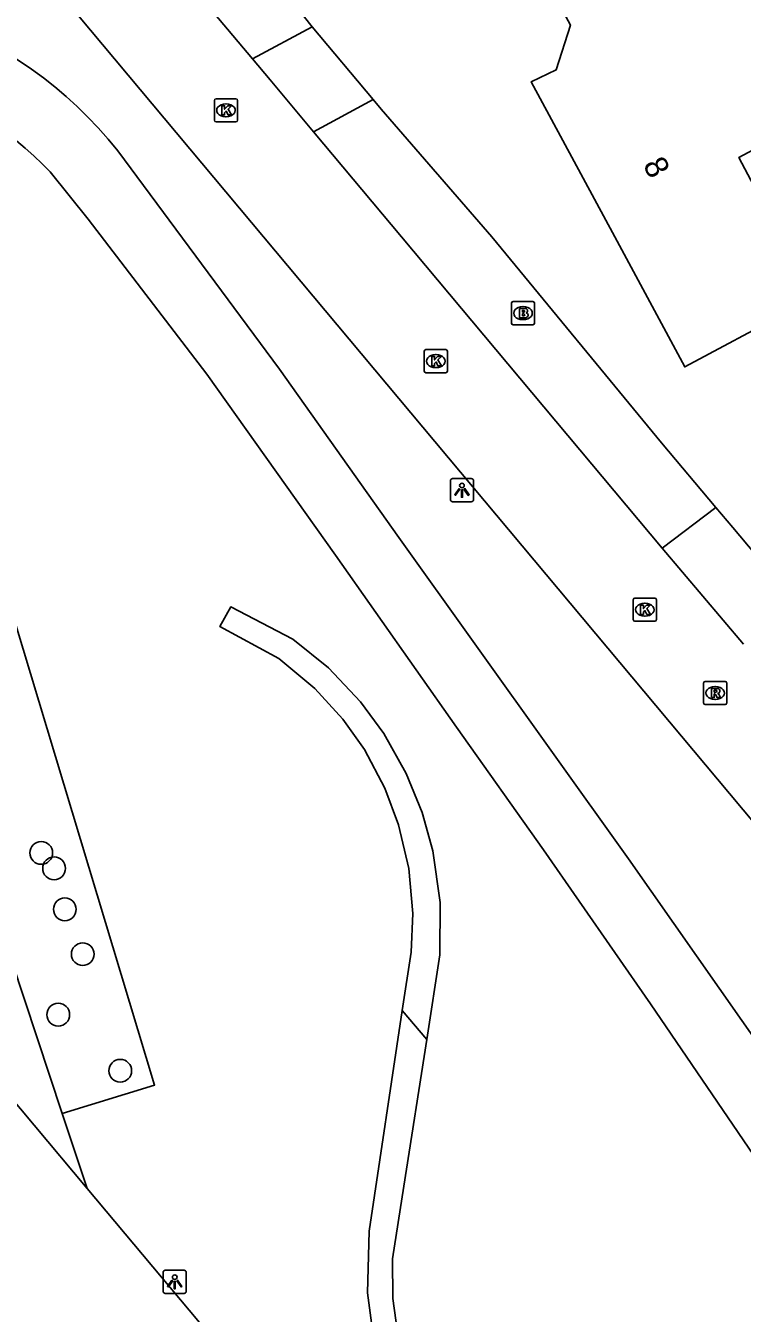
# Model space of a CAD drawing. Extents: x 157321 to 158827, y 386650 to 388532.
# Drawn here: x 158038.8 to 158069.6, y 386953.6 to 387009.1 of the extents above; entities that cross this region are included whole.
import ezdxf

# ---------------------------------------------------------------- set-up
doc = ezdxf.new("R2010")
doc.units = 0
for name, color, linetype in [('IMGEO_Boom', 7, 'Continuous'), ('IMGEO_Brandkraan', 7, 'Continuous'), ('IMGEO_Fietspad_gesloten', 7, 'Continuous'), ('IMGEO_Groenvoorziening', 7, 'Continuous'), ('IMGEO_Kolk', 7, 'Continuous'), ('IMGEO_Lichtpunt', 7, 'Continuous'), ('IMGEO_Pand', 7, 'Continuous'), ('IMGEO_Pand_nummerreeks', 7, 'Continuous'), ('IMGEO_Rijbaan_lokaal_gesloten', 7, 'Continuous'), ('IMGEO_Rijbaan_lokaal_open', 7, 'Continuous'), ('IMGEO_Rioolput', 7, 'Continuous'), ('IMGEO_Voetpad_halfverhard', 7, 'Continuous'), ('IMGEO_Voetpad_open', 7, 'Continuous')]:
    doc.layers.add(name, color=color, linetype=linetype)

msp = doc.modelspace()

# ---------------------------------------------------------------- linework, layer by layer
at = {"layer": 'IMGEO_Boom'}
for centre in [(158039.447, 386973.47), (158039.997, 386972.807), (158040.463, 386971.042), (158041.231, 386969.11), (158040.179, 386966.505), (158042.85, 386964.091)]:
    msp.add_circle(centre, 0.489, dxfattribs=at)
at = {"layer": 'IMGEO_Brandkraan'}
for p, q in [((158059.699, 386996.289), (158059.699, 386997.141)), ((158059.774, 386997.215), (158060.626, 386997.215)), ((158060.7, 386997.141), (158060.7, 386996.289)), ((158060.187, 386996.995), (158060.212, 386996.995)), ((158060.626, 386996.215), (158059.774, 386996.215)), ((158060.21, 386996.435), (158060.185, 386996.435))]:
    msp.add_line(p, q, dxfattribs=at)
for points in [[(158059.699, 386996.289), (158059.699, 386997.141)], [(158059.774, 386997.215), (158060.626, 386997.215)], [(158060.7, 386997.141), (158060.7, 386996.289)], [(158060.047, 386996.915), (158060.047, 386996.515), (158060.26, 386996.515)], [(158060.278, 386996.915), (158060.047, 386996.915)], [(158060.226, 386996.834), (158060.172, 386996.834), (158060.172, 386996.758)], [(158060.172, 386996.758), (158060.225, 386996.758)], [(158060.234, 386996.682), (158060.172, 386996.682), (158060.172, 386996.601)], [(158060.172, 386996.601), (158060.234, 386996.601)], [(158060.626, 386996.215), (158059.774, 386996.215)]]:
    msp.add_lwpolyline(points, dxfattribs=at)
for centre, radius, start, end in [((158059.776, 386997.139), 0.0765, 91.552, 178.448), ((158059.776, 386997.139), 0.0765, 91.552, 178.448), ((158060.624, 386997.139), 0.0765, 1.552, 88.448), ((158060.624, 386997.139), 0.0765, 1.552, 88.448), ((158060.227, 386996.796), 0.0379, 267.8285, 90.9355), ((158060.235, 386996.641), 0.0404, 269.8759, 90.5077), ((158060.266, 386996.766), 0.251, 268.6676, 293.5347), ((158060.282, 386996.77), 0.145, 59.4692, 91.5367), ((158060.307, 386996.817), 0.0922, 285.5137, 58.1501), ((158060.312, 386996.625), 0.105, 301.3115, 78.989), ((158059.776, 386996.291), 0.0765, 181.552, 268.448), ((158059.776, 386996.291), 0.0765, 181.552, 268.448), ((158060.624, 386996.291), 0.0765, 271.552, 358.448), ((158060.624, 386996.291), 0.0765, 271.552, 358.448)]:
    msp.add_arc(centre, radius, start, end, dxfattribs=at)
for centre, major_axis, ratio, start_param, end_param in [((158060.186, 386996.715), (-0.387, 0.002), 0.722429, 4.712389, 7.853982), ((158060.211, 386996.715), (-0.39, 0.002), 0.717154, 1.570796, 4.712389)]:
    msp.add_ellipse(centre, major_axis=major_axis, ratio=ratio, start_param=start_param, end_param=end_param, dxfattribs=at)
at = {"layer": 'IMGEO_Fietspad_gesloten'}
for points in [[(158093.978, 386923.166), (158092.382, 386925.589), (158090.453, 386929.337), (158085.2, 386939.671), (158079.783, 386950.939), (158078.263, 386953.857), (158077.553, 386954.952), (158073.528, 386960.69), (158064.75, 386973.223), (158054.85, 386987.056), (158049.707, 386994.304), (158042.744, 387003.703)], [(158039.836, 387002.796), (158041.469, 387000.758), (158046.578, 386994.093), (158052.128, 386986.297), (158057.329, 386978.888), (158061.076, 386973.608), (158065.699, 386966.975), (158070.361, 386960.129), (158074.954, 386953.67)]]:
    msp.add_lwpolyline(points, dxfattribs=at)
for centre, radius, start, end in [((158028.726, 386992.618), 17.871, 38.3367, 103.5976), ((158028.815, 386992.295), 15.223, 43.6145, 102.6585)]:
    msp.add_arc(centre, radius, start, end, dxfattribs=at)
at = {"layer": 'IMGEO_Groenvoorziening'}
for points in [[(158044.088, 387017.915), (158051.115, 387009.041)], [(158053.743, 387005.912), (158054.093, 387005.495), (158058.863, 387000), (158066.166, 386991.132), (158068.508, 386988.349)], [(158036.857, 386988.203), (158044.331, 386963.471), (158040.352, 386962.249)], [(158055, 386966.678), (158055.379, 386969.193), (158055.45, 386970.866), (158055.279, 386972.801), (158054.841, 386974.68), (158054.246, 386976.261), (158053.364, 386977.919), (158052.436, 386979.231), (158051.228, 386980.557), (158049.686, 386981.841), (158047.139, 386983.215), (158047.612, 386984.062), (158050.289, 386982.683), (158051.816, 386981.438), (158053.195, 386979.976), (158054.199, 386978.61), (158055.171, 386976.884), (158055.856, 386975.209), (158056.315, 386973.564), (158056.634, 386971.334), (158056.619, 386969.084), (158056.05, 386965.433)], [(158070.263, 386939.479), (158067.652, 386939.528), (158064.236, 386940.299), (158061.179, 386941.73), (158058.402, 386943.856), (158056.356, 386946.242), (158054.878, 386948.842), (158054.312, 386950.281), (158053.85, 386951.938), (158053.495, 386954.52), (158053.571, 386957.187), (158055, 386966.678)], [(158056.05, 386965.433), (158055, 386966.678)], [(158056.05, 386965.433), (158055.065, 386959.117), (158054.575, 386955.997), (158054.591, 386954.286), (158054.858, 386952.32), (158055.896, 386949.14), (158057.604, 386946.303), (158059.842, 386943.968), (158062.335, 386942.282), (158064.755, 386941.25), (158067.645, 386940.623), (158070.176, 386940.675)]]:
    msp.add_lwpolyline(points, dxfattribs=at)
at = {"layer": 'IMGEO_Kolk'}
for p, q in [((158046.978, 387005.95), (158047.83, 387005.95)), ((158046.903, 387005.024), (158046.903, 387005.876)), ((158047.391, 387005.73), (158047.416, 387005.73)), ((158047.904, 387005.876), (158047.904, 387005.024)), ((158047.83, 387004.95), (158046.978, 387004.95)), ((158047.414, 387005.17), (158047.389, 387005.17)), ((158055.944, 386994.223), (158055.944, 386995.075)), ((158056.019, 386995.149), (158056.871, 386995.149)), ((158056.432, 386994.929), (158056.457, 386994.929)), ((158056.945, 386995.075), (158056.945, 386994.223)), ((158056.455, 386994.369), (158056.43, 386994.369)), ((158056.871, 386994.149), (158056.019, 386994.149)), ((158064.946, 386983.519), (158064.946, 386984.371)), ((158065.021, 386984.445), (158065.873, 386984.445)), ((158065.947, 386984.371), (158065.947, 386983.519)), ((158065.434, 386984.225), (158065.459, 386984.225)), ((158065.873, 386983.445), (158065.021, 386983.445)), ((158065.457, 386983.665), (158065.432, 386983.665))]:
    msp.add_line(p, q, dxfattribs=at)
for points in [[(158046.978, 387005.95), (158047.83, 387005.95)], [(158046.903, 387005.024), (158046.903, 387005.876)], [(158047.224, 387005.65), (158047.347, 387005.65), (158047.347, 387005.499), (158047.477, 387005.65), (158047.641, 387005.65), (158047.495, 387005.499), (158047.648, 387005.25), (158047.496, 387005.25), (158047.411, 387005.414), (158047.347, 387005.347), (158047.347, 387005.25), (158047.224, 387005.25), (158047.224, 387005.65)], [(158047.904, 387005.876), (158047.904, 387005.024)], [(158047.83, 387004.95), (158046.978, 387004.95)], [(158055.944, 386994.223), (158055.944, 386995.075)], [(158056.019, 386995.149), (158056.871, 386995.149)], [(158056.265, 386994.849), (158056.388, 386994.849), (158056.388, 386994.698), (158056.518, 386994.849), (158056.682, 386994.849), (158056.536, 386994.698), (158056.689, 386994.449), (158056.537, 386994.449), (158056.452, 386994.613), (158056.388, 386994.546), (158056.388, 386994.449), (158056.265, 386994.449), (158056.265, 386994.849)], [(158056.945, 386995.075), (158056.945, 386994.223)], [(158056.871, 386994.149), (158056.019, 386994.149)], [(158064.946, 386983.519), (158064.946, 386984.371)], [(158065.021, 386984.445), (158065.873, 386984.445)], [(158065.947, 386984.371), (158065.947, 386983.519)], [(158065.267, 386984.145), (158065.39, 386984.145), (158065.39, 386983.994), (158065.52, 386984.145), (158065.684, 386984.145), (158065.538, 386983.994), (158065.691, 386983.745), (158065.539, 386983.745), (158065.454, 386983.909), (158065.39, 386983.842), (158065.39, 386983.745), (158065.267, 386983.745), (158065.267, 386984.145)], [(158065.873, 386983.445), (158065.021, 386983.445)]]:
    msp.add_lwpolyline(points, dxfattribs=at)
for centre, start, end in [((158046.98, 387005.874), 91.552, 178.448), ((158046.98, 387005.874), 91.552, 178.448), ((158047.828, 387005.874), 1.552, 88.448), ((158047.828, 387005.874), 1.552, 88.448), ((158046.98, 387005.026), 181.552, 268.448), ((158046.98, 387005.026), 181.552, 268.448), ((158047.828, 387005.026), 271.552, 358.448), ((158047.828, 387005.026), 271.552, 358.448), ((158056.021, 386995.073), 91.552, 178.448), ((158056.021, 386995.073), 91.552, 178.448), ((158056.869, 386995.073), 1.552, 88.448), ((158056.869, 386995.073), 1.552, 88.448), ((158056.021, 386994.225), 181.552, 268.448), ((158056.021, 386994.225), 181.552, 268.448), ((158056.869, 386994.225), 271.552, 358.448), ((158056.869, 386994.225), 271.552, 358.448), ((158065.023, 386984.369), 91.552, 178.448), ((158065.023, 386984.369), 91.552, 178.448), ((158065.871, 386984.369), 1.552, 88.448), ((158065.871, 386984.369), 1.552, 88.448), ((158065.023, 386983.521), 181.552, 268.448), ((158065.023, 386983.521), 181.552, 268.448), ((158065.871, 386983.521), 271.552, 358.448), ((158065.871, 386983.521), 271.552, 358.448)]:
    msp.add_arc(centre, 0.0765, start, end, dxfattribs=at)
for centre, major_axis, ratio, start_param, end_param in [((158047.39, 387005.45), (-0.387, 0.002), 0.722429, 4.712389, 7.853982), ((158047.415, 387005.45), (-0.39, 0.002), 0.717154, 1.570796, 4.712389), ((158056.431, 386994.649), (-0.387, 0.002), 0.722429, 4.712389, 7.853982), ((158056.456, 386994.649), (-0.39, 0.002), 0.717154, 1.570796, 4.712389), ((158065.433, 386983.945), (-0.387, 0.002), 0.722429, 4.712389, 7.853982), ((158065.458, 386983.945), (-0.39, 0.002), 0.717154, 1.570796, 4.712389)]:
    msp.add_ellipse(centre, major_axis=major_axis, ratio=ratio, start_param=start_param, end_param=end_param, dxfattribs=at)
at = {"layer": 'IMGEO_Lichtpunt'}
for p, q in [((158057.071, 386989.496), (158057.071, 386988.689)), ((158057.071, 386989.496), (158057.071, 386988.689)), ((158057.973, 386989.591), (158057.165, 386989.591)), ((158057.973, 386989.591), (158057.165, 386989.591)), ((158058.067, 386988.689), (158058.067, 386989.496)), ((158058.067, 386988.689), (158058.067, 386989.496)), ((158057.165, 386988.595), (158057.973, 386988.595)), ((158057.165, 386988.595), (158057.973, 386988.595)), ((158045.599, 386955.5), (158044.791, 386955.5)), ((158045.599, 386955.5), (158044.791, 386955.5)), ((158044.697, 386955.405), (158044.697, 386954.598)), ((158044.697, 386955.405), (158044.697, 386954.598)), ((158045.693, 386954.598), (158045.693, 386955.405)), ((158045.693, 386954.598), (158045.693, 386955.405)), ((158044.791, 386954.504), (158045.599, 386954.504)), ((158044.791, 386954.504), (158045.599, 386954.504))]:
    msp.add_line(p, q, dxfattribs=at)
for points in [[(158057.445, 386989.16), (158057.484, 386989.132), (158057.296, 386988.87), (158057.258, 386988.897), (158057.445, 386989.16)], [(158057.547, 386989.112), (158057.594, 386989.112), (158057.594, 386988.79), (158057.547, 386988.79), (158057.547, 386989.112)], [(158057.657, 386989.132), (158057.695, 386989.159), (158057.882, 386988.897), (158057.843, 386988.869), (158057.657, 386989.132)], [(158045.071, 386955.069), (158045.11, 386955.041), (158044.922, 386954.779), (158044.884, 386954.806), (158045.071, 386955.069)], [(158045.173, 386955.021), (158045.22, 386955.021), (158045.22, 386954.699), (158045.173, 386954.699), (158045.173, 386955.021)], [(158045.283, 386955.041), (158045.321, 386955.068), (158045.508, 386954.806), (158045.469, 386954.778), (158045.283, 386955.041)]]:
    msp.add_lwpolyline(points, dxfattribs=at)
for centre in [(158057.57, 386989.294), (158045.196, 386955.203)]:
    msp.add_circle(centre, 0.0994, dxfattribs=at)
for centre, start, end in [((158057.165, 386989.496), 90, 180), ((158057.165, 386989.496), 90, 180), ((158057.973, 386989.496), 0, 90), ((158057.973, 386989.496), 0, 90), ((158057.165, 386988.689), 180, 270), ((158057.165, 386988.689), 180, 270), ((158057.973, 386988.689), 270, 0), ((158057.973, 386988.689), 270, 360), ((158044.791, 386955.405), 90, 180), ((158044.791, 386955.405), 90, 180), ((158045.599, 386955.405), 0, 90), ((158045.599, 386955.405), 0, 90), ((158044.791, 386954.598), 180, 270), ((158044.791, 386954.598), 180, 270), ((158045.599, 386954.598), 270, 0), ((158045.599, 386954.598), 270, 360)]:
    msp.add_arc(centre, 0.0946, start, end, dxfattribs=at)
at = {"layer": 'IMGEO_Pand'}
msp.add_lwpolyline([(158072.717, 386997.362), (158071.577, 386996.754), (158067.165, 386994.4), (158064.15, 387000), (158060.554, 387006.681), (158061.631, 387007.196), (158062.243, 387009.118), (158061.673, 387010.182), (158066.076, 387012.553), (158073.919, 387016.775), (158075.044, 387014.699), (158075.64, 387015.022), (158077.822, 387010.954), (158073.767, 387008.769), (158073.384, 387009.478), (158070.806, 387008.087), (158071.432, 387006.928), (158070.523, 387003.959), (158069.497, 387003.413), (158071.313, 387000), (158072.717, 386997.362)], dxfattribs=at)
at = {"layer": 'IMGEO_Rijbaan_lokaal_gesloten'}
for points in [[(158034.557, 386967.207), (158041.42, 386959.024)], [(158041.42, 386959.024), (158073.076, 386921.282)]]:
    msp.add_lwpolyline(points, dxfattribs=at)
at = {"layer": 'IMGEO_Rijbaan_lokaal_open'}
for points in [[(158103.553, 386927.909), (158105.632, 386932.404), (158049.019, 387000), (158018.09, 387036.929)], [(158041.617, 387015.907), (158048.553, 387007.661)], [(158048.553, 387007.661), (158049.31, 387006.761), (158051.175, 387004.53)], [(158051.175, 387004.53), (158054.968, 387000), (158066.189, 386986.599)], [(158066.189, 386986.599), (158069.7, 386982.458)]]:
    msp.add_lwpolyline(points, dxfattribs=at)
at = {"layer": 'IMGEO_Rioolput'}
for p, q in [((158067.979, 386979.932), (158067.979, 386980.784)), ((158068.054, 386980.858), (158068.906, 386980.858)), ((158068.467, 386980.638), (158068.492, 386980.638)), ((158068.98, 386980.784), (158068.98, 386979.932)), ((158068.49, 386980.078), (158068.465, 386980.078)), ((158068.906, 386979.858), (158068.054, 386979.858))]:
    msp.add_line(p, q, dxfattribs=at)
for points in [[(158067.979, 386979.932), (158067.979, 386980.784)], [(158068.054, 386980.858), (158068.906, 386980.858)], [(158068.568, 386980.556), (158068.316, 386980.558), (158068.316, 386980.158)], [(158068.494, 386980.477), (158068.44, 386980.477), (158068.44, 386980.396)], [(158068.98, 386980.784), (158068.98, 386979.932)], [(158068.316, 386980.158), (158068.44, 386980.158), (158068.44, 386980.32), (158068.451, 386980.32)], [(158068.44, 386980.396), (158068.492, 386980.396)], [(158068.498, 386980.291), (158068.569, 386980.158), (158068.709, 386980.158), (158068.644, 386980.284)], [(158068.906, 386979.858), (158068.054, 386979.858)]]:
    msp.add_lwpolyline(points, dxfattribs=at)
for centre, radius, start, end in [((158068.056, 386980.782), 0.0765, 91.552, 178.448), ((158068.056, 386980.782), 0.0765, 91.552, 178.448), ((158068.5, 386980.381), 0.0964, 77.0061, 93.1865), ((158068.514, 386980.438), 0.0378, 276.6634, 79.6772), ((158068.567, 386980.446), 0.109, 350.3612, 89.416), ((158068.565, 386980.446), 0.112, 277.5842, 350.9817), ((158068.904, 386980.782), 0.0765, 1.552, 88.448), ((158068.904, 386980.782), 0.0765, 1.552, 88.448), ((158068.056, 386979.934), 0.0765, 181.552, 268.448), ((158068.056, 386979.934), 0.0765, 181.552, 268.448), ((158068.45, 386980.267), 0.0533, 26.0293, 88.6989), ((158068.476, 386980.585), 0.19, 274.7715, 282.9687), ((158068.549, 386980.231), 0.108, 29.5134, 73.7905), ((158068.904, 386979.934), 0.0765, 271.552, 358.448), ((158068.904, 386979.934), 0.0765, 271.552, 358.448)]:
    msp.add_arc(centre, radius, start, end, dxfattribs=at)
for centre, major_axis, ratio, start_param, end_param in [((158068.466, 386980.358), (-0.387, 0.002), 0.722429, 4.712389, 7.853982), ((158068.491, 386980.358), (-0.39, 0.002), 0.717154, 1.570796, 4.712389)]:
    msp.add_ellipse(centre, major_axis=major_axis, ratio=ratio, start_param=start_param, end_param=end_param, dxfattribs=at)
at = {"layer": 'IMGEO_Voetpad_halfverhard'}
for points in [[(158040.352, 386962.249), (158028.452, 386998.175)], [(158040.352, 386962.249), (158041.42, 386959.024)]]:
    msp.add_lwpolyline(points, dxfattribs=at)
at = {"layer": 'IMGEO_Voetpad_open'}
for points in [[(158051.115, 387009.041), (158048.553, 387007.661)], [(158051.115, 387009.041), (158053.743, 387005.912)], [(158053.743, 387005.912), (158051.175, 387004.53)], [(158068.508, 386988.349), (158066.189, 386986.599)], [(158068.508, 386988.349), (158069.235, 386987.485), (158071.871, 386984.353)]]:
    msp.add_lwpolyline(points, dxfattribs=at)

# ---------------------------------------------------------------- texts
at = {"layer": 'IMGEO_Pand_nummerreeks'}
msp.add_text('8', height=1, rotation=298.2982, dxfattribs=at).set_placement((158065.345, 387003.098))

doc.saveas('drawing.dxf')
